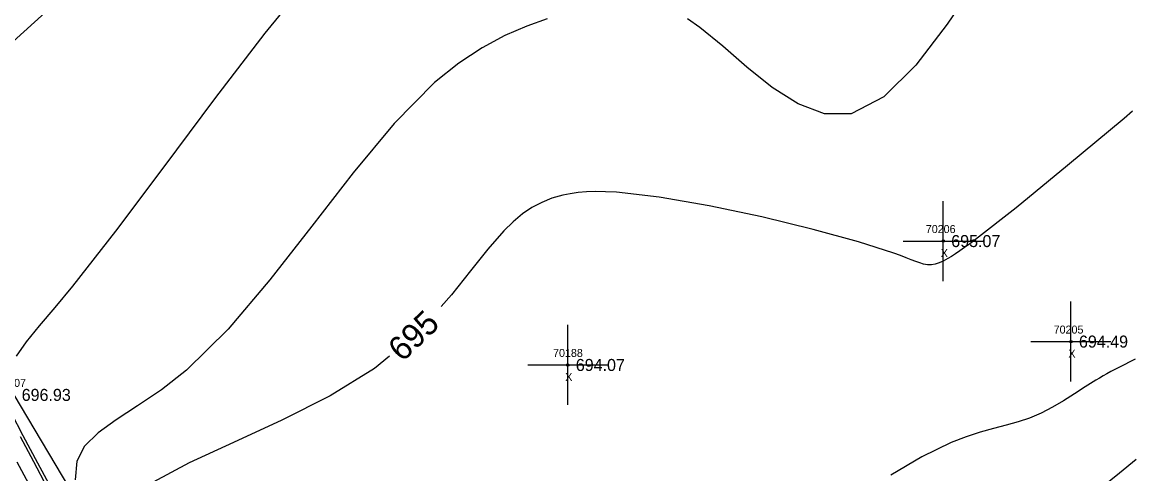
# Model space of a CAD drawing. Extents: x 1376587 to 1378239, y 1000335 to 1003031.
# Drawn here: x 1377325.3 to 1377464.1, y 1001781.4 to 1001837.8 of the extents above; entities that cross this region are included whole.
import ezdxf

# ---------------------------------------------------------------- set-up
doc = ezdxf.new("R2010")
doc.units = 0
for name, color, linetype in [('RD_DTM_BkLn2', 7, 'Continuous'), ('RD_DTM_BkLn_txCode', 7, 'Continuous'), ('RD_DTM_Major1', 7, 'Continuous'), ('RD_DTM_Major1_Lbl', 7, 'Continuous'), ('RD_DTM_Minor1', 7, 'Continuous'), ('RD_EX_Misc', 7, 'Continuous'), ('RD_EX_Misc_txCode', 7, 'Continuous'), ('RD_EX_TX_Misc_ELEV', 7, 'Continuous'), ('RD_SMD_Locator', 7, 'Continuous')]:
    doc.layers.add(name, color=color, linetype=linetype)

msp = doc.modelspace()

# ---------------------------------------------------------------- linework, layer by layer
at = {"layer": 'RD_DTM_BkLn2'}
msp.add_lwpolyline([(1377277.73, 1001856.88), (1377303.39, 1001824.71), (1377324.24, 1001791.27), (1377362.2, 1001727.46), (1377365.62, 1001716.09), (1377353.05, 1001710.66)], dxfattribs=at)
at = {"layer": 'RD_DTM_Major1'}
for points in [[(1377464.08, 1001826.7), (1377463.01, 1001825.8), (1377455.93, 1001819.91), (1377449.51, 1001814.66), (1377444.45, 1001810.69), (1377443.73, 1001810.15), (1377443.08, 1001809.68), (1377442.48, 1001809.26), (1377441.93, 1001808.89), (1377441.43, 1001808.57), (1377440.98, 1001808.3), (1377440.41, 1001807.99), (1377439.89, 1001807.76), (1377439.4, 1001807.61), (1377438.93, 1001807.54), (1377438.46, 1001807.54), (1377437.96, 1001807.62), (1377437.5, 1001807.75), (1377436.99, 1001807.92), (1377436.42, 1001808.14), (1377435.78, 1001808.39), (1377435.05, 1001808.67), (1377434.22, 1001808.98), (1377429.84, 1001810.39), (1377424.16, 1001811.94), (1377417.75, 1001813.5), (1377411.14, 1001814.89), (1377404.89, 1001815.97), (1377399.56, 1001816.58), (1377398.2, 1001816.65), (1377396.96, 1001816.67), (1377395.82, 1001816.63), (1377394.77, 1001816.54), (1377393.79, 1001816.4), (1377392.86, 1001816.21), (1377391.51, 1001815.83), (1377390.24, 1001815.32), (1377389.01, 1001814.68), (1377387.83, 1001813.88), (1377386.65, 1001812.91), (1377385.48, 1001811.76), (1377383.49, 1001809.46), (1377381.35, 1001806.75), (1377378.96, 1001803.78), (1377377.67, 1001802.32)], [(1377371.2, 1001796.09), (1377369.32, 1001794.59), (1377363.79, 1001791.17), (1377357.75, 1001788.11), (1377351.71, 1001785.34), (1377346.18, 1001782.78), (1377341.66, 1001780.37)]]:
    msp.add_lwpolyline(points, dxfattribs=at)
at = {"layer": 'RD_DTM_Minor1'}
for points in [[(1377361.51, 1001843.66), (1377355.62, 1001836.48), (1377349.33, 1001828.27), (1377343, 1001819.77), (1377336.97, 1001811.71), (1377331.6, 1001804.85), (1377329.38, 1001802.2), (1377327.44, 1001799.91), (1377325.8, 1001797.91), (1377324.53, 1001796.12)], [(1377444.69, 1001843.2), (1377440.91, 1001837.6), (1377437, 1001832.46), (1377432.99, 1001828.5), (1377428.89, 1001826.39), (1377425.59, 1001826.39), (1377422.29, 1001827.62), (1377419.03, 1001829.69), (1377415.87, 1001832.23), (1377412.85, 1001834.85), (1377410, 1001837.17), (1377408.43, 1001838.24)], [(1377328.16, 1001839.06), (1377322.86, 1001834.2)], [(1377390.93, 1001838.26), (1377388.36, 1001837.33), (1377385.64, 1001836.15), (1377382.8, 1001834.65), (1377379.86, 1001832.73), (1377376.85, 1001830.31), (1377371.81, 1001825.19), (1377366.68, 1001819.03), (1377361.49, 1001812.35), (1377356.26, 1001805.66), (1377351.03, 1001799.48), (1377345.83, 1001794.35), (1377342.7, 1001791.91), (1377339.73, 1001789.89), (1377337.05, 1001788.15), (1377334.8, 1001786.52), (1377333.11, 1001784.85), (1377332.12, 1001783), (1377331.93, 1001780.68)], [(1377464.4, 1001795.73), (1377462.34, 1001794.71), (1377461.84, 1001794.45), (1377461.35, 1001794.18), (1377460.87, 1001793.92), (1377460.41, 1001793.65), (1377459.95, 1001793.38), (1377459.5, 1001793.11), (1377458.14, 1001792.26), (1377456.8, 1001791.39), (1377455.45, 1001790.54), (1377454.07, 1001789.73), (1377452.65, 1001789), (1377451.17, 1001788.37), (1377449.76, 1001787.9), (1377448.27, 1001787.48), (1377446.7, 1001787.06), (1377445.04, 1001786.6), (1377443.27, 1001786.03), (1377441.38, 1001785.31), (1377437.73, 1001783.54), (1377433.87, 1001781.26)], [(1377323.93, 1001789.04), (1377325.38, 1001786.2), (1377327.22, 1001782.77), (1377329.17, 1001779.17)], [(1377325.07, 1001786.09), (1377326.72, 1001782.95), (1377328.44, 1001779.71)], [(1377324.62, 1001782.93), (1377326.1, 1001780.21)], [(1377464.53, 1001783.21), (1377462.42, 1001781.51), (1377460.27, 1001779.75)]]:
    msp.add_lwpolyline(points, dxfattribs=at)
at = {"layer": 'RD_EX_Misc'}
for p, q in [((1377440.41, 1001805.49), (1377440.41, 1001815.49)), ((1377435.41, 1001810.49), (1377445.41, 1001810.49)), ((1377456.37, 1001792.93), (1377456.37, 1001802.93)), ((1377393.49, 1001790.01), (1377393.49, 1001800.01)), ((1377451.37, 1001797.93), (1377461.37, 1001797.93)), ((1377388.49, 1001795.01), (1377398.49, 1001795.01))]:
    msp.add_line(p, q, dxfattribs=at)
at = {"layer": 'RD_SMD_Locator'}
for centre in [(1377440.41, 1001810.49), (1377456.37, 1001797.93), (1377393.49, 1001795.01)]:
    msp.add_circle(centre, 0.15, dxfattribs=at)

# ---------------------------------------------------------------- texts
at = {"layer": 'RD_DTM_BkLn_txCode'}
msp.add_text('30607', height=1, dxfattribs=at).set_placement((1377322.06, 1001792.27))
at = {"layer": 'RD_DTM_Major1_Lbl'}
msp.add_text('695', height=3, rotation=43.8884, dxfattribs=at).set_placement((1377372.82, 1001795.29))
at = {"layer": 'RD_EX_Misc_txCode'}
for s, p in [('70206', (1377438.23, 1001811.49)), ('X', (1377440.1, 1001808.49)), ('70205', (1377454.21, 1001798.93)), ('70188', (1377391.65, 1001796.01)), ('X', (1377456.05, 1001795.93)), ('X', (1377393.17, 1001793.01))]:
    msp.add_text(s, height=1, dxfattribs=at).set_placement(p)
at = {"layer": 'RD_EX_TX_Misc_ELEV'}
for s, p in [('695.07', (1377441.41, 1001809.74)), ('694.49', (1377457.37, 1001797.18)), ('694.07', (1377394.49, 1001794.26)), ('696.93', (1377325.24, 1001790.52))]:
    msp.add_text(s, height=1.5, dxfattribs=at).set_placement(p)

doc.saveas('drawing.dxf')
